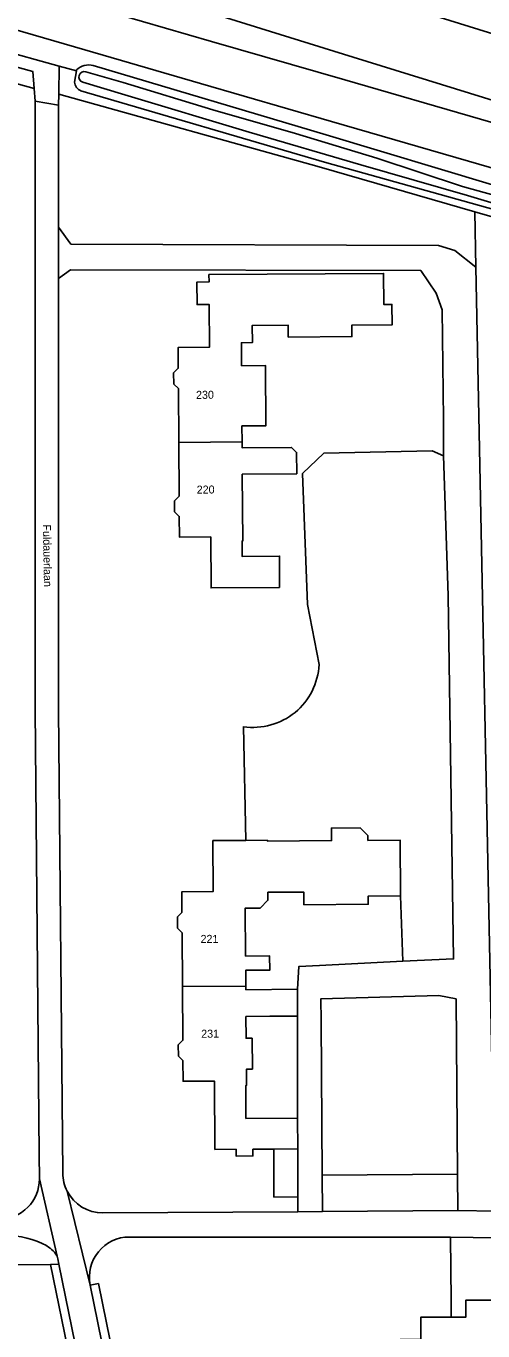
# Model space of a CAD drawing. Extents: x 194485 to 197793, y 468269 to 470822.
# Drawn here: x 196919.9 to 196988.4, y 469200.8 to 469396.5 of the extents above; entities that cross this region are included whole.
import ezdxf

# ---------------------------------------------------------------- set-up
doc = ezdxf.new("R2010")
doc.units = 0
for name, color, linetype in [('BGT grensvlak begroeid terreindeel', 7, 'Continuous'), ('BGT grensvlak begroeid terreindeel LR', 7, 'Continuous'), ('BGT grensvlak gebouwinstallatie plus 1', 7, 'Continuous'), ('BGT grensvlak onbegroeid terreindeel', 7, 'Continuous'), ('BGT grensvlak pand op maaiveld', 7, 'Continuous'), ('BGT grensvlak pand op maaiveld LR', 7, 'Continuous'), ('BGT grensvlak waterdeel', 7, 'Continuous'), ('BGT grensvlak wegdeel', 7, 'Continuous'), ('BGT lijnelement scheiding hek', 7, 'Continuous'), ('BGT tekst huisnummerreeks', 7, 'Continuous'), ('BGT tekst openbare ruimte label weg', 7, 'Continuous')]:
    doc.layers.add(name, color=color, linetype=linetype)

msp = doc.modelspace()

# ---------------------------------------------------------------- linework, layer by layer
at = {"layer": 'BGT grensvlak begroeid terreindeel'}
for p, q in [((196927.16, 469388.06), (196927.42, 469389.77)), ((196927.42, 469389.77), (196927.44, 469389.91)), ((196987.31, 469360.33), (196987.14, 469368.63)), ((196964.28, 469224.16), (196984.55, 469224.28))]:
    msp.add_line(p, q, dxfattribs=at)
for points in [[(196929.95, 469390.56), (196964.88, 469380.18), (196989.8, 469372.66), (197060.13, 469352.16), (197076.75, 469347.42)], [(196924.8, 469386.28), (196963.82, 469375.37), (196987.14, 469368.63)], [(196928.11, 469386.74), (196964.62, 469376.08), (197027.19, 469358.54), (197059.36, 469349.3), (197097.7, 469337.95), (197160.24, 469319.78), (197209.86, 469305.3), (197236.12, 469297.51), (197241.96, 469296.13), (197243.62, 469296.27), (197243.68, 469296.47)], [(196987.14, 469368.63), (197058.85, 469347.93), (197062.1, 469346.98)]]:
    msp.add_lwpolyline(points, dxfattribs=at)
for centre, radius, start, end in [((196929.29, 469387.91), 2.73, 76.0716, 132.8262), ((196928.76, 469388.21), 1.61, 185.1734, 246.1472)]:
    msp.add_arc(centre, radius, start, end, dxfattribs=at)
at = {"layer": 'BGT grensvlak begroeid terreindeel LR'}
msp.add_line((196924.86, 469390.47), (196927.42, 469389.77), dxfattribs=at)
at = {"layer": 'BGT grensvlak gebouwinstallatie plus 1'}
for p, q in [((196957.03, 469228.05), (196957.03, 469220.85)), ((196960.63, 469228.07), (196960.63, 469220.87)), ((196957.03, 469220.85), (196960.63, 469220.87))]:
    msp.add_line(p, q, dxfattribs=at)
at = {"layer": 'BGT grensvlak onbegroeid terreindeel'}
for p, q in [((196989.93, 469229.05), (196987.31, 469360.33)), ((196962.08, 469309.74), (196963.8, 469300.71)), ((196952.82, 469274.34), (196952.47, 469291.4)), ((196976.37, 469256.21), (196976.01, 469266.03)), ((196960.58, 469247.98), (196960.59, 469232.69)), ((196964.28, 469224.16), (196964.32, 469218.68)), ((196984.55, 469224.28), (196984.59, 469218.82)), ((196960.63, 469220.87), (196960.63, 469218.66))]:
    msp.add_line(p, q, dxfattribs=at)
for points in [[(196924.76, 469366.29), (196926.59, 469363.75), (196981.71, 469363.56), (196984.16, 469362.81), (196987.31, 469360.33)], [(196982.46, 469332.03), (196982.46, 469337.5), (196982.27, 469353.93), (196981.33, 469356.39), (196979.04, 469359.83), (196926.54, 469359.92), (196924.76, 469358.6)], [(196962.08, 469309.74), (196961.32, 469329.38), (196964.53, 469332.4), (196980.76, 469332.78), (196982.46, 469332.03)], [(196976.37, 469256.21), (196983.97, 469256.58), (196983.17, 469311.09), (196982.46, 469332.03)], [(196960.55, 469252.01), (196960.75, 469255.43), (196963.85, 469255.59), (196976.37, 469256.21)], [(196984.55, 469224.28), (196984.35, 469250.58), (196981.73, 469251.06), (196964.05, 469250.58), (196964.1, 469247.29), (196964.28, 469224.16)], [(196983.52, 469214.83), (196983.59, 469205.32), (196983.59, 469202.85)]]:
    msp.add_lwpolyline(points, dxfattribs=at)
msp.add_arc((196953.92, 469301.18), 9.89, 261.592, 357.2365, dxfattribs=at)
at = {"layer": 'BGT grensvlak pand op maaiveld'}
for p, q in [((196952.82, 469251.95), (196952.81, 469252.5)), ((196960.55, 469252.01), (196952.82, 469251.95)), ((196960.58, 469247.98), (196960.55, 469252.01)), ((196956.44, 469247.96), (196960.58, 469247.98)), ((196953.78, 469244.67), (196953.82, 469240.02)), ((196960.63, 469228.07), (196960.59, 469232.69)), ((196957.03, 469228.05), (196960.63, 469228.07))]:
    msp.add_line(p, q, dxfattribs=at)
for points in [[(196952.26, 469334.1), (196952.24, 469336.5), (196955.84, 469336.52), (196955.78, 469345.55), (196952.18, 469345.53), (196952.15, 469348.98), (196953.8, 469348.99), (196953.79, 469351.58), (196959.16, 469351.62), (196959.18, 469349.82), (196968.72, 469349.89), (196968.71, 469351.6), (196974.74, 469351.64), (196974.72, 469354.73), (196973.5, 469354.72), (196973.47, 469359.37), (196947.29, 469359.2), (196947.3, 469358.1), (196945.5, 469358.08), (196945.52, 469354.7), (196947.32, 469354.72), (196947.37, 469348.29), (196942.67, 469348.25), (196942.69, 469345.15), (196942, 469344.47), (196942.01, 469342.77), (196942.71, 469342.1), (196942.76, 469334.04)], [(196942.76, 469334.04), (196942.82, 469325.98), (196942.13, 469325.29), (196942.14, 469323.6), (196942.84, 469322.92), (196942.86, 469319.83), (196947.56, 469319.86), (196947.61, 469312.22), (196957.86, 469312.29), (196957.88, 469316.98), (196952.27, 469316.93), (196952.25, 469319.23), (196952.36, 469319.23), (196952.29, 469329.26), (196960.45, 469329.32), (196960.43, 469332.54), (196959.67, 469333.28), (196952.26, 469333.23), (196952.26, 469334.1)], [(196976.01, 469266.03), (196975.95, 469274.39), (196971.11, 469274.35), (196971.1, 469275.09), (196969.94, 469276.22), (196965.66, 469276.19), (196965.68, 469274.32), (196956.05, 469274.25), (196956.05, 469274.36), (196952.82, 469274.34)], [(196952.82, 469274.34), (196947.88, 469274.31), (196947.93, 469266.68), (196943.23, 469266.65), (196943.25, 469263.55), (196942.56, 469262.86), (196942.58, 469261.17), (196943.27, 469260.49), (196943.32, 469252.43)], [(196952.81, 469252.5), (196952.8, 469254.86), (196956.4, 469254.88), (196956.38, 469257.01), (196952.78, 469256.99), (196952.73, 469264.19), (196954.99, 469264.2), (196956.12, 469265.36), (196956.12, 469266.56), (196961.51, 469266.6), (196961.52, 469264.7), (196971.17, 469264.77), (196971.16, 469265.99), (196976.01, 469266.03)], [(196943.32, 469252.43), (196943.38, 469244.37), (196942.69, 469243.69), (196942.71, 469241.99), (196943.4, 469241.32), (196943.42, 469238.22), (196948.12, 469238.25), (196948.19, 469227.99), (196951.36, 469228.01), (196951.37, 469227), (196953.88, 469227.02), (196953.87, 469228.03), (196957.03, 469228.05)], [(196953.78, 469244.67), (196952.87, 469244.66), (196952.84, 469247.93), (196956.44, 469247.96)], [(196960.59, 469232.69), (196952.84, 469232.64), (196952.8, 469237.56), (196952.91, 469237.56), (196952.9, 469240.01), (196953.82, 469240.02)], [(196983.59, 469202.85), (196985.81, 469202.86), (196985.79, 469205.37), (196990.35, 469205.4)], [(196975.98, 469199.48), (196979.06, 469199.51), (196979.03, 469202.82), (196983.59, 469202.85)]]:
    msp.add_lwpolyline(points, dxfattribs=at)
at = {"layer": 'BGT grensvlak pand op maaiveld LR'}
for p, q in [((196942.76, 469334.04), (196952.26, 469334.1)), ((196943.32, 469252.43), (196952.81, 469252.5))]:
    msp.add_line(p, q, dxfattribs=at)
at = {"layer": 'BGT grensvlak waterdeel'}
for points in [[(196928.84, 469389.63), (196934.45, 469388), (196947.89, 469383.9), (196960.25, 469380.35), (196972.45, 469376.65), (196985.31, 469372.42), (196994.71, 469369.82), (197006.16, 469366.48), (197016.7, 469363.46), (197026.62, 469360.45), (197036.28, 469357.65), (197046.93, 469354.62), (197056.09, 469352.06), (197069.04, 469348.13), (197078.21, 469345.59), (197083.92, 469344.05), (197102.05, 469338.67), (197127.11, 469331.53)], [(197243.68, 469296.47), (197233.95, 469299.27), (197221.92, 469303.03), (197206.83, 469307.56), (197190.98, 469312.24), (197174.82, 469316.83), (197155.54, 469322.32), (197129.18, 469329.93), (197105.69, 469336.65), (197083.77, 469343.08), (197064.2, 469348.81), (197061.59, 469349.66), (197044.48, 469354.25), (197027.39, 469359.32), (197014.36, 469362.94), (197002.37, 469366.17), (196986.03, 469371.07), (196970.07, 469375.66), (196953.31, 469380.56), (196934.7, 469386.17), (196928.37, 469388.04)]]:
    msp.add_lwpolyline(points, dxfattribs=at)
msp.add_arc((196928.61, 469388.83), 0.828, 73.8551, 253.3697, dxfattribs=at)
at = {"layer": 'BGT grensvlak wegdeel'}
for p, q in [((196924.86, 469390.47), (196894.71, 469398.84)), ((196924.86, 469390.47), (196924.8, 469386.28)), ((196921.26, 469385.23), (196921.1, 469387.13)), ((196924.8, 469386.28), (196924.76, 469384.61)), ((196924.76, 469384.61), (196921.26, 469385.23)), ((196924.76, 469384.61), (196924.76, 469366.29)), ((196924.76, 469366.29), (196924.76, 469358.6)), ((196921.84, 469227.23), (196921.87, 469223.59)), ((196924.52, 469211.97), (196921.87, 469223.59)), ((196926.02, 469221.74), (196929.48, 469207.66)), ((196960.63, 469218.66), (196931.4, 469218.47)), ((196964.32, 469218.68), (196960.63, 469218.66)), ((196984.59, 469218.82), (196964.32, 469218.68)), ((196990.25, 469218.75), (196984.59, 469218.82)), ((196983.52, 469214.83), (196935.36, 469214.86)), ((196990.28, 469214.75), (196983.52, 469214.83)), ((196913.58, 469210.67), (196923.54, 469210.76)), ((196923.54, 469210.76), (196924.81, 469210.77)), ((196932.63, 469166.37), (196923.54, 469210.76)), ((196924.63, 469211.61), (196924.52, 469211.97)), ((196924.81, 469210.77), (196924.63, 469211.61)), ((196933.76, 469167.05), (196924.81, 469210.77)), ((196930.72, 469207.91), (196929.48, 469207.66)), ((196935.31, 469179.21), (196929.48, 469207.66)), ((196936.57, 469179.34), (196930.72, 469207.91))]:
    msp.add_line(p, q, dxfattribs=at)
for points in [[(197082.61, 469367.99), (197068.47, 469372.1), (197049.74, 469377.53), (197027.59, 469383.9), (197008, 469389.8), (196989.2, 469395.52), (196981.93, 469397.78), (196981.36, 469398.02), (196971.64, 469402.66), (196953.4, 469411.52), (196946.36, 469414.92), (196944.52, 469415.76), (196942.66, 469416.5), (196935.71, 469418.66), (196915.84, 469424.78), (196902.85, 469428.77)], [(197013.68, 469379.52), (197007.92, 469380.78), (196997.2, 469383.13), (196996.2, 469383.32), (196995.24, 469383.64), (196988.47, 469385.76), (196968.89, 469391.82), (196949.9, 469397.7), (196930.75, 469403.64), (196911.54, 469409.59), (196898.31, 469413.7)], [(196896.89, 469409.46), (196898.74, 469408.7), (196900.61, 469407.95), (196902.47, 469407.29), (196904.39, 469406.66), (196910.17, 469405.04), (196930.43, 469399.18), (196947.67, 469394.18), (196967.68, 469388.39), (196987.98, 469382.51), (197005.94, 469377.29), (197012.52, 469375.39)], [(197077.41, 469349.74), (197062.39, 469354.1), (197044.21, 469359.37), (197026.48, 469364.55), (197003.96, 469371.06), (196986.22, 469376.21), (196965.68, 469382.17), (196946.02, 469387.85), (196928.68, 469392.9), (196908.13, 469398.88), (196894.58, 469402.69)], [(196892.68, 469397.39), (196920.88, 469389.68), (196921.1, 469387.13)], [(196921.26, 469385.23), (196921.26, 469293.9), (196921.84, 469227.23)], [(196925.37, 469224.42), (196924.76, 469293.91), (196924.76, 469358.6)]]:
    msp.add_lwpolyline(points, dxfattribs=at)
for centre, radius, start, end in [((196931.36, 469224.47), 5.99, 180.4705, 207.1086), ((196915.87, 469223.54), 6, 270.0046, 0.4898), ((196931.37, 469224.47), 6, 207.1034, 270.3603), ((196916.31, 469200.04), 15.11, 67.0117, 90.9073), ((196935.36, 469208.86), 6, 89.9591, 191.5782), ((196919.74, 469208.44), 6.03, 43.3364, 65.7755), ((196922.68, 469211.21), 1.99, 22.3733, 43.4837)]:
    msp.add_arc(centre, radius, start, end, dxfattribs=at)
at = {"layer": 'BGT lijnelement scheiding hek'}
msp.add_line((196900.63, 469392.74), (196921.1, 469387.13), dxfattribs=at)

# ---------------------------------------------------------------- texts
at = {"layer": 'BGT tekst huisnummerreeks'}
for s, p in [('230', (196945.36, 469340.56)), ('220', (196945.46, 469326.35)), ('221', (196946.04, 469258.96)), ('231', (196946.13, 469244.74))]:
    msp.add_text(s, height=1.2, rotation=0.4, dxfattribs=at).set_placement(p)
at = {"layer": 'BGT tekst openbare ruimte label weg'}
msp.add_text('Fuldauerlaan', height=1.2, rotation=271.1, dxfattribs=at).set_placement((196922.39, 469321.72))

doc.saveas('drawing.dxf')
